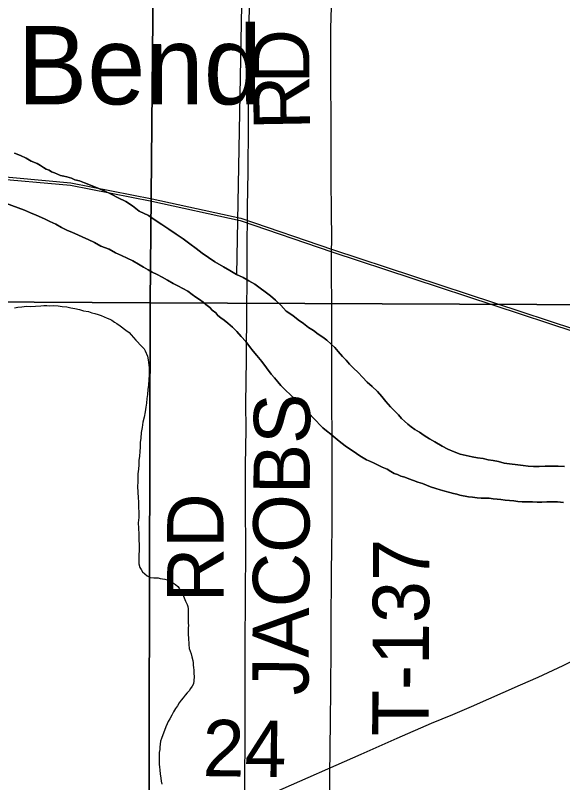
# Model space of a CAD drawing. Extents: x 2.4 to 73.1, y 4.5 to 25.6.
# Drawn here: x 45.0069 to 45.2828, y 22.3781 to 22.7646 of the extents above; entities that cross this region are included whole.
import ezdxf

# ---------------------------------------------------------------- set-up
doc = ezdxf.new("R2010")
doc.units = 0
for name, color, linetype in [('GM_X_County_Road', 7, 'Continuous'), ('GM_X_County_Road_Text', 7, 'Continuous'), ('GM_X_Major_River', 7, 'Continuous'), ('GM_X_Minor_River', 7, 'Continuous'), ('GM_X_Rail_Line', 7, 'Continuous'), ('GM_X_Section', 7, 'Continuous'), ('GM_X_Township_Road', 7, 'Continuous'), ('GM_X_Township_Road_Text', 7, 'Continuous'), ('GM_X_Unincorporated_Text', 7, 'Continuous')]:
    doc.layers.add(name, color=color, linetype=linetype)

msp = doc.modelspace()

# ---------------------------------------------------------------- linework, layer by layer
at = {"layer": 'GM_X_County_Road'}
for points in [[(45.12254, 22.36637), (45.12257, 22.36972), (45.12266, 22.41012), (45.12276, 22.44462), (45.12295, 22.47415), (45.12307, 22.49373), (45.12298, 22.51953), (45.12296, 22.53787), (45.12316, 22.5562), (45.12312, 22.56894), (45.12326, 22.58012), (45.12335, 22.59132), (45.12354, 22.61742), (45.12367, 22.63016), (45.12376, 22.64415), (45.12398, 22.66788), (45.12418, 22.6858), (45.1246, 22.73211), (45.12482, 22.75884), (45.12528, 22.79614), (45.12563, 22.81936), (45.12577, 22.84028), (45.12584, 22.84534)], [(45.12254, 22.36637), (45.13764, 22.37322), (45.18113, 22.39248), (45.19932, 22.40055), (45.21674, 22.40804), (45.22738, 22.41243), (45.23683, 22.41638), (45.26157, 22.42732), (45.2704, 22.43114), (45.28304, 22.43711), (45.29225, 22.44163), (45.2967, 22.44381), (45.29941, 22.44531), (45.30667, 22.4495), (45.31849, 22.45638), (45.342, 22.47034), (45.35388, 22.47773), (45.36963, 22.48713), (45.37259, 22.48891)]]:
    msp.add_lwpolyline(points, dxfattribs=at)
at = {"layer": 'GM_X_Major_River'}
for points in [[(45.01228, 22.69262), (45.00945, 22.69399), (45.00642, 22.69518)], [(45.00642, 22.69518), (45.00945, 22.69399), (45.01228, 22.69262)], [(45.28371, 22.53726), (45.28048, 22.5375), (45.27724, 22.53755), (45.27401, 22.53741), (45.27096, 22.53727), (45.26811, 22.53731), (45.26545, 22.53755), (45.26279, 22.53778), (45.25331, 22.53907), (45.25047, 22.53987), (45.24781, 22.5403), (45.24515, 22.54072), (45.24269, 22.54133), (45.23984, 22.54175), (45.23719, 22.54217), (45.23416, 22.54279), (45.23112, 22.5436), (45.2281, 22.54479), (45.22489, 22.54598), (45.22206, 22.54755), (45.21829, 22.5497), (45.21565, 22.55126), (45.21301, 22.55301), (45.21057, 22.55457), (45.20831, 22.55593), (45.20643, 22.55729), (45.20474, 22.55865), (45.20305, 22.5602), (45.20155, 22.56155), (45.20005, 22.56328), (45.19837, 22.56502), (45.19593, 22.56734), (45.19369, 22.57004), (45.19164, 22.57254), (45.1894, 22.57504), (45.18677, 22.57756), (45.18415, 22.57988), (45.18191, 22.58238), (45.17966, 22.5847), (45.17741, 22.58683), (45.17535, 22.58895), (45.17367, 22.59087), (45.1718, 22.5928), (45.16956, 22.59531), (45.16787, 22.59724), (45.166, 22.59898), (45.16394, 22.60091), (45.16187, 22.60246), (45.15961, 22.60402), (45.15717, 22.60577), (45.15472, 22.60733), (45.15209, 22.60927), (45.14946, 22.61121), (45.14683, 22.61334), (45.14344, 22.61549), (45.14063, 22.61857), (45.13801, 22.62108), (45.13557, 22.62321), (45.12768, 22.62923), (45.12466, 22.63079), (45.12164, 22.63255), (45.11844, 22.63412), (45.11504, 22.63608), (45.11184, 22.63784), (45.1075, 22.64038), (45.1043, 22.64252), (45.10111, 22.64485), (45.0981, 22.64718), (45.0949, 22.64951), (45.09152, 22.65203), (45.08794, 22.65437), (45.08418, 22.6569), (45.08079, 22.65923), (45.0774, 22.66137), (45.07402, 22.66371), (45.0693, 22.66587), (45.06592, 22.66859), (45.06253, 22.67073), (45.05875, 22.67269), (45.05517, 22.67446), (45.05158, 22.67623), (45.04818, 22.67761), (45.04478, 22.67899), (45.04175, 22.68018), (45.0393, 22.68117), (45.03683, 22.68178), (45.03513, 22.68257), (45.03286, 22.68317), (45.03135, 22.68358), (45.02964, 22.68398), (45.02813, 22.68458), (45.02662, 22.68517), (45.0251, 22.68577), (45.02398, 22.68654), (45.02246, 22.68714), (45.02114, 22.68792), (45.01964, 22.68889), (45.01794, 22.68987), (45.01492, 22.69106), (45.01228, 22.69262)], [(45.01228, 22.69262), (45.01492, 22.69106), (45.01794, 22.68987), (45.01964, 22.68889), (45.02114, 22.68792), (45.02246, 22.68714), (45.02398, 22.68654), (45.0251, 22.68577), (45.02662, 22.68517), (45.02813, 22.68458), (45.02964, 22.68398), (45.03135, 22.68358), (45.03286, 22.68317), (45.03513, 22.68257), (45.03683, 22.68178), (45.0393, 22.68117), (45.04175, 22.68018), (45.04478, 22.67899), (45.04818, 22.67761), (45.05158, 22.67623), (45.05517, 22.67446), (45.05875, 22.67269), (45.06253, 22.67073), (45.06592, 22.66859), (45.0693, 22.66587), (45.07402, 22.66371), (45.0774, 22.66137), (45.08079, 22.65923), (45.08418, 22.6569), (45.08794, 22.65437), (45.09152, 22.65203), (45.0949, 22.64951), (45.0981, 22.64718), (45.10111, 22.64485), (45.1043, 22.64252), (45.1075, 22.64038), (45.11184, 22.63784), (45.11504, 22.63608), (45.11844, 22.63412), (45.12164, 22.63255), (45.12466, 22.63079), (45.12768, 22.62923), (45.13557, 22.62321), (45.13801, 22.62108), (45.14063, 22.61857), (45.14344, 22.61549), (45.14683, 22.61334), (45.14946, 22.61121), (45.15209, 22.60927), (45.15472, 22.60733), (45.15717, 22.60577), (45.15961, 22.60402), (45.16187, 22.60246), (45.16394, 22.60091), (45.166, 22.59898), (45.16787, 22.59724), (45.16956, 22.59531), (45.1718, 22.5928), (45.17367, 22.59087), (45.17535, 22.58895), (45.17741, 22.58683), (45.17966, 22.5847), (45.18191, 22.58238), (45.18415, 22.57988), (45.18677, 22.57756), (45.1894, 22.57504), (45.19164, 22.57254), (45.19369, 22.57004), (45.19593, 22.56734), (45.19837, 22.56502), (45.20005, 22.56328), (45.20155, 22.56155), (45.20305, 22.5602), (45.20474, 22.55865), (45.20643, 22.55729), (45.20831, 22.55593), (45.21057, 22.55457), (45.21301, 22.55301), (45.21565, 22.55126), (45.21829, 22.5497), (45.22206, 22.54755), (45.22489, 22.54598), (45.2281, 22.54479), (45.23112, 22.5436), (45.23416, 22.54279), (45.23719, 22.54217), (45.23984, 22.54175), (45.24269, 22.54133), (45.24515, 22.54072), (45.24781, 22.5403), (45.25047, 22.53987), (45.25331, 22.53907), (45.26279, 22.53778), (45.26545, 22.53755), (45.26811, 22.53731), (45.27096, 22.53727), (45.27401, 22.53741), (45.27724, 22.53755), (45.28048, 22.5375), (45.28371, 22.53726)], [(45.00184, 22.66998), (45.01149, 22.66641), (45.01451, 22.66503), (45.01734, 22.66385), (45.0215, 22.66207), (45.02433, 22.6607), (45.02735, 22.65932), (45.03018, 22.65775), (45.03282, 22.65638), (45.03566, 22.6552), (45.0383, 22.65402), (45.04094, 22.65283), (45.04359, 22.65165), (45.0468, 22.65008), (45.05, 22.64832), (45.05416, 22.64673), (45.05737, 22.64497), (45.06039, 22.64359), (45.06322, 22.64222), (45.06605, 22.64084), (45.06888, 22.63928), (45.07152, 22.63772), (45.07378, 22.63635), (45.07585, 22.63518), (45.0783, 22.634), (45.08094, 22.63263), (45.08359, 22.63126), (45.08641, 22.6295), (45.08887, 22.62832), (45.09132, 22.62695), (45.09377, 22.62558), (45.09602, 22.62403), (45.09791, 22.62267), (45.09979, 22.6215), (45.10148, 22.62014), (45.10298, 22.61898), (45.10486, 22.61743), (45.10617, 22.61608), (45.10786, 22.61472), (45.10898, 22.61337), (45.11048, 22.61221), (45.11218, 22.61104), (45.11405, 22.60949), (45.11631, 22.60755), (45.11855, 22.60524), (45.12079, 22.60273), (45.12304, 22.60023), (45.1249, 22.59773), (45.12677, 22.59542), (45.12863, 22.5933)], [(45.12863, 22.5933), (45.12677, 22.59542), (45.1249, 22.59773), (45.12304, 22.60023), (45.12079, 22.60273), (45.11855, 22.60524), (45.11631, 22.60755), (45.11405, 22.60949), (45.11218, 22.61104), (45.11048, 22.61221), (45.10898, 22.61337), (45.10786, 22.61472), (45.10617, 22.61608), (45.10486, 22.61743), (45.10298, 22.61898), (45.10148, 22.62014), (45.09979, 22.6215), (45.09791, 22.62267), (45.09602, 22.62403), (45.09377, 22.62558), (45.09132, 22.62695), (45.08887, 22.62832), (45.08641, 22.6295), (45.08359, 22.63126), (45.08094, 22.63263), (45.0783, 22.634), (45.07585, 22.63518), (45.07378, 22.63635), (45.07152, 22.63772), (45.06888, 22.63928), (45.06605, 22.64084), (45.06322, 22.64222), (45.06039, 22.64359), (45.05737, 22.64497), (45.05416, 22.64673), (45.05, 22.64832), (45.0468, 22.65008), (45.04359, 22.65165), (45.04094, 22.65283), (45.0383, 22.65402), (45.03566, 22.6552), (45.03282, 22.65638), (45.03018, 22.65775), (45.02735, 22.65932), (45.02433, 22.6607), (45.0215, 22.66207), (45.01734, 22.66385), (45.01451, 22.66503), (45.01149, 22.66641), (45.00184, 22.66998)], [(45.12863, 22.5933), (45.13106, 22.59022), (45.1359, 22.58387), (45.13758, 22.58195), (45.13927, 22.58002), (45.14076, 22.5781), (45.14225, 22.57655), (45.14357, 22.5752), (45.14507, 22.57385), (45.14694, 22.57211), (45.14957, 22.57036), (45.15144, 22.56786), (45.1535, 22.56573), (45.15536, 22.56361), (45.15705, 22.56188), (45.15873, 22.56014), (45.16023, 22.55841), (45.16192, 22.55686), (45.16379, 22.55531), (45.16586, 22.55357), (45.16811, 22.55182), (45.17018, 22.55008), (45.17318, 22.54775), (45.17525, 22.5462), (45.17713, 22.54503), (45.17883, 22.54386), (45.18052, 22.54269), (45.18222, 22.54172), (45.18391, 22.54074), (45.18561, 22.53995), (45.18769, 22.53897), (45.18977, 22.53799), (45.19184, 22.537), (45.1943, 22.53602), (45.19618, 22.53484), (45.19788, 22.53387), (45.19958, 22.53327), (45.20128, 22.53248), (45.20317, 22.53188), (45.20525, 22.53109), (45.20752, 22.5303), (45.20979, 22.5295), (45.21206, 22.5287), (45.21414, 22.52791), (45.21622, 22.52712), (45.21887, 22.52632), (45.22095, 22.52552), (45.22341, 22.52491), (45.22588, 22.5243), (45.22777, 22.5237), (45.22948, 22.5233), (45.23099, 22.52289), (45.23535, 22.52206), (45.23725, 22.52184), (45.23972, 22.52161), (45.24162, 22.52139), (45.24352, 22.52136), (45.2458, 22.52133), (45.2477, 22.52111), (45.24979, 22.52088), (45.25168, 22.52066), (45.25377, 22.52044), (45.25605, 22.52021), (45.25814, 22.51999), (45.26023, 22.51977), (45.26232, 22.51955), (45.26536, 22.5195), (45.26764, 22.51946), (45.26992, 22.51942), (45.27221, 22.51939), (45.27487, 22.51954), (45.27753, 22.51949), (45.28019, 22.51945), (45.28323, 22.51921)], [(45.28323, 22.51921), (45.28019, 22.51945), (45.27753, 22.51949), (45.27487, 22.51954), (45.27221, 22.51939), (45.26992, 22.51942), (45.26764, 22.51946), (45.26536, 22.5195), (45.26232, 22.51955), (45.26023, 22.51977), (45.25814, 22.51999), (45.25605, 22.52021), (45.25377, 22.52044), (45.25168, 22.52066), (45.24979, 22.52088), (45.2477, 22.52111), (45.2458, 22.52133), (45.24352, 22.52136), (45.24162, 22.52139), (45.23972, 22.52161), (45.23725, 22.52184), (45.23535, 22.52206), (45.23099, 22.52289), (45.22948, 22.5233), (45.22777, 22.5237), (45.22588, 22.5243), (45.22341, 22.52491), (45.22095, 22.52552), (45.21887, 22.52632), (45.21622, 22.52712), (45.21414, 22.52791), (45.21206, 22.5287), (45.20979, 22.5295), (45.20752, 22.5303), (45.20525, 22.53109), (45.20317, 22.53188), (45.20128, 22.53248), (45.19958, 22.53327), (45.19788, 22.53387), (45.19618, 22.53484), (45.1943, 22.53602), (45.19184, 22.537), (45.18977, 22.53799), (45.18769, 22.53897), (45.18561, 22.53995), (45.18391, 22.54074), (45.18222, 22.54172), (45.18052, 22.54269), (45.17883, 22.54386), (45.17713, 22.54503), (45.17525, 22.5462), (45.17318, 22.54775), (45.17018, 22.55008), (45.16811, 22.55182), (45.16586, 22.55357), (45.16379, 22.55531), (45.16192, 22.55686), (45.16023, 22.55841), (45.15873, 22.56014), (45.15705, 22.56188), (45.15536, 22.56361), (45.1535, 22.56573), (45.15144, 22.56786), (45.14957, 22.57036), (45.14694, 22.57211), (45.14507, 22.57385), (45.14357, 22.5752), (45.14225, 22.57655), (45.14076, 22.5781), (45.13927, 22.58002), (45.13758, 22.58195), (45.1359, 22.58387), (45.13106, 22.59022), (45.12863, 22.5933)]]:
    msp.add_lwpolyline(points, dxfattribs=at)
at = {"layer": 'GM_X_Minor_River'}
for points in [[(45.12168, 22.81523), (45.11844, 22.63412)], [(45.00637, 22.61726), (45.00809, 22.6176), (45.01018, 22.61774), (45.01247, 22.61806), (45.01475, 22.618), (45.01703, 22.61813), (45.01969, 22.61825), (45.02121, 22.61841), (45.02273, 22.61837), (45.02425, 22.61833), (45.02634, 22.61847), (45.02843, 22.61822), (45.03051, 22.61798), (45.03278, 22.61773), (45.03486, 22.6173), (45.03694, 22.61687), (45.03921, 22.61643), (45.04128, 22.61581), (45.04374, 22.61537), (45.04543, 22.61476), (45.04694, 22.61434), (45.04864, 22.61391), (45.05015, 22.61331), (45.05165, 22.6127), (45.05316, 22.61209), (45.05447, 22.61149), (45.0556, 22.61108), (45.0569, 22.6101), (45.05802, 22.60931), (45.0597, 22.60813), (45.0625, 22.60597), (45.06418, 22.60479), (45.06529, 22.60362), (45.06769, 22.6009), (45.07065, 22.59778), (45.07176, 22.59662), (45.07231, 22.59565), (45.07357, 22.59296), (45.0739, 22.59106), (45.07406, 22.58972), (45.07422, 22.58839), (45.07438, 22.58725), (45.07434, 22.58592), (45.07431, 22.58459), (45.07428, 22.58326), (45.07422, 22.58117), (45.07396, 22.57833), (45.07372, 22.57606), (45.07347, 22.5736), (45.07322, 22.57151), (45.07298, 22.56924), (45.07273, 22.56716), (45.0723, 22.56489), (45.07185, 22.56224), (45.07122, 22.5596), (45.07077, 22.55695), (45.07033, 22.55449), (45.07007, 22.55165), (45.06982, 22.54938), (45.06976, 22.5471), (45.06971, 22.54482), (45.06946, 22.54255), (45.06921, 22.54028), (45.06916, 22.53819), (45.06892, 22.53592), (45.06867, 22.53365), (45.06861, 22.53137), (45.06856, 22.52947), (45.06851, 22.52738), (45.06862, 22.52415), (45.06875, 22.52168), (45.06888, 22.5194), (45.06901, 22.51673), (45.06913, 22.51426), (45.06907, 22.51161), (45.06881, 22.50895), (45.06894, 22.50629), (45.06905, 22.50325), (45.06917, 22.5004), (45.0693, 22.49793), (45.06922, 22.4947), (45.06918, 22.49318), (45.06915, 22.49204), (45.06911, 22.49052), (45.06908, 22.48938), (45.06905, 22.48825), (45.06958, 22.48652), (45.07031, 22.48537)], [(45.07031, 22.48537), (45.07104, 22.48421), (45.07216, 22.48323), (45.07327, 22.48225), (45.07477, 22.48146), (45.07667, 22.48122), (45.07762, 22.48119), (45.07894, 22.48116), (45.07989, 22.48095), (45.08102, 22.48073), (45.08216, 22.48051), (45.08348, 22.48029), (45.08461, 22.47969), (45.08573, 22.47909), (45.08666, 22.4785), (45.0876, 22.4779), (45.08871, 22.47692), (45.08945, 22.47596), (45.08999, 22.4748), (45.09127, 22.47287), (45.09199, 22.47114), (45.09271, 22.46942), (45.09343, 22.46788), (45.09378, 22.46673), (45.09394, 22.46559), (45.09408, 22.4635), (45.09403, 22.4616), (45.09399, 22.46008), (45.09395, 22.45837), (45.09411, 22.45723), (45.09408, 22.45609), (45.09405, 22.45495), (45.09402, 22.45362), (45.09399, 22.45248), (45.09414, 22.45096), (45.09425, 22.44773), (45.09458, 22.44563), (45.09493, 22.44429), (45.09546, 22.44295), (45.09581, 22.44142), (45.09633, 22.43951), (45.09649, 22.43837), (45.09646, 22.43723), (45.09662, 22.43608), (45.09678, 22.43475), (45.09692, 22.43304), (45.09708, 22.43151), (45.09684, 22.42943), (45.09661, 22.42792), (45.096, 22.4266), (45.09522, 22.42548), (45.09443, 22.42436), (45.09345, 22.42325), (45.09248, 22.42213), (45.09149, 22.42083), (45.09051, 22.41953), (45.08953, 22.41822), (45.08854, 22.41673), (45.08756, 22.41542), (45.08657, 22.41374), (45.08576, 22.41205), (45.08477, 22.41018), (45.08398, 22.40887), (45.08338, 22.40774), (45.08277, 22.40624), (45.08053, 22.40022), (45.08012, 22.3989), (45.07989, 22.39738), (45.07966, 22.39587), (45.07964, 22.39473), (45.07941, 22.39322), (45.07937, 22.39189), (45.07934, 22.39056), (45.0793, 22.38885), (45.07944, 22.38714), (45.07961, 22.386), (45.07975, 22.38428), (45.0799, 22.38257), (45.08022, 22.38028), (45.08038, 22.37876), (45.08072, 22.37723)]]:
    msp.add_lwpolyline(points, dxfattribs=at)
at = {"layer": 'GM_X_Rail_Line'}
for points in [[(44.72276, 22.64254), (44.77464, 22.65305), (44.82411, 22.66418), (44.86372, 22.67347), (44.89969, 22.68029), (44.93255, 22.68277), (44.9623, 22.68463), (44.9927, 22.68401), (45.03487, 22.68029), (45.07589, 22.67223), (45.12051, 22.66238), (45.16676, 22.64664), (45.28926, 22.60633), (45.67774, 22.47494)], [(44.72294, 22.64131), (44.7749, 22.65183), (44.82439, 22.66297), (44.86397, 22.67225), (44.89985, 22.67906), (44.93263, 22.68153), (44.96232, 22.68339), (44.99263, 22.68277), (45.03469, 22.67906), (45.07563, 22.67102), (45.12018, 22.66119), (45.16636, 22.64546), (45.28887, 22.60516), (45.67735, 22.47376)]]:
    msp.add_lwpolyline(points, dxfattribs=at)
at = {"layer": 'GM_X_Section'}
for points in [[(45.07948, 23.12142), (45.07479, 22.6197), (44.57812, 22.62268), (44.5837, 23.12325)], [(45.58777, 23.11486), (45.58146, 22.61754), (45.07479, 22.6197), (45.07948, 23.12142)], [(45.07479, 22.6197), (45.07372, 22.11924), (44.57426, 22.12264), (44.57812, 22.62268)], [(45.58146, 22.61754), (45.57688, 22.11242), (45.07372, 22.11924), (45.07479, 22.6197)]]:
    msp.add_lwpolyline(points, close=True, dxfattribs=at)
at = {"layer": 'GM_X_Township_Road'}
msp.add_lwpolyline([(45.16547, 22.3709), (45.16548, 22.38153), (45.16573, 22.40885), (45.16588, 22.425), (45.16604, 22.44644), (45.16614, 22.46664), (45.16622, 22.47471), (45.16627, 22.48497), (45.16636, 22.49491), (45.16653, 22.50734), (45.16659, 22.51417), (45.16658, 22.521), (45.1666, 22.5328), (45.16656, 22.54772), (45.16653, 22.5561), (45.16646, 22.56511), (45.16648, 22.57692), (45.1665, 22.59121), (45.16647, 22.60054), (45.16641, 22.62074), (45.16632, 22.63285), (45.16629, 22.64186), (45.16633, 22.64527), (45.1664, 22.65178), (45.16623, 22.66576), (45.16614, 22.6816), (45.16609, 22.69404), (45.16606, 22.70802), (45.16605, 22.71796), (45.16592, 22.72504), (45.16591, 22.75792), (45.16626, 22.76879)], dxfattribs=at)

# ---------------------------------------------------------------- texts
at = {"layer": 'GM_X_County_Road_Text'}
for s, rotation, p in [('RD', 90, (45.11181, 22.46893)), ('24', 359.3178, (45.10115, 22.38137))]:
    msp.add_text(s, height=0.028409, rotation=rotation, dxfattribs=at).set_placement(p)
at = {"layer": 'GM_X_Township_Road_Text'}
for s, height, rotation, p in [('D', 0.02841, 90.0419, (45.15508, 22.73027)), ('R', 0.02841, 91.0168, (45.1555, 22.70706)), ('JACOBS', 0.028409, 89.6374, (45.15464, 22.42198)), ('T-137', 0.028409, 89.7181, (45.21513, 22.40142))]:
    msp.add_text(s, height=height, rotation=rotation, dxfattribs=at).set_placement(p)
at = {"layer": 'GM_X_Unincorporated_Text'}
msp.add_text('Bend', height=0.039489, rotation=0, dxfattribs=at).set_placement((45.00788, 22.71974))

doc.saveas('drawing.dxf')
